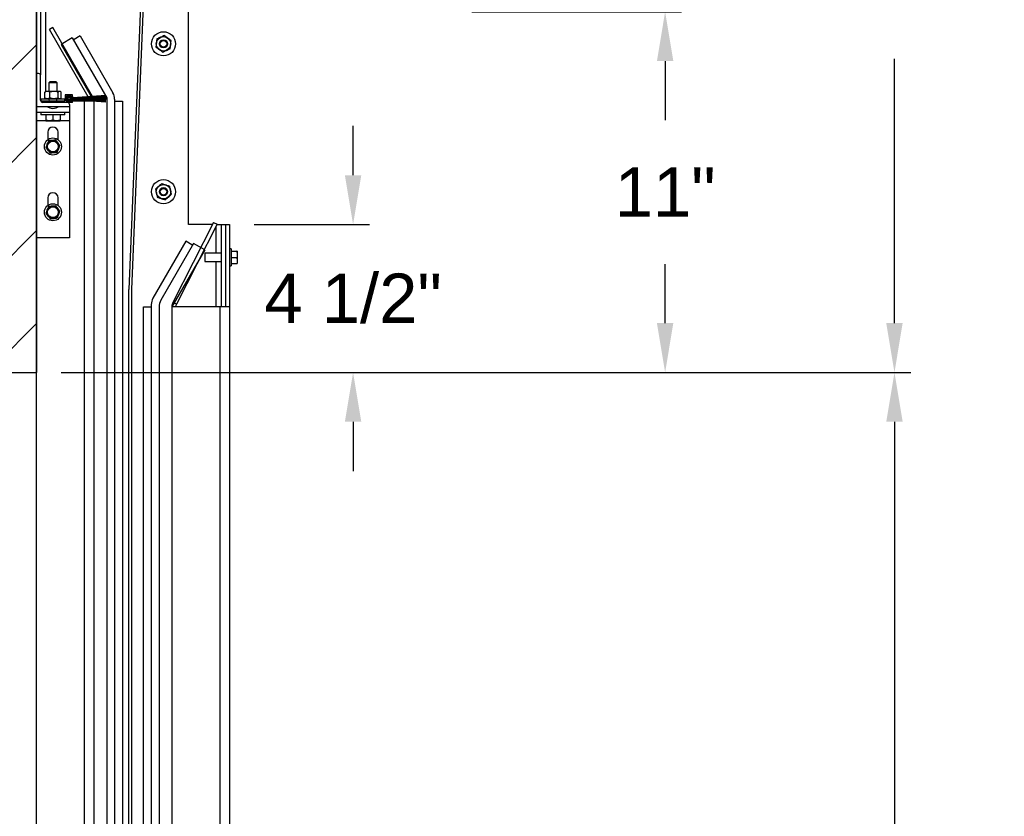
# Model space of a CAD drawing. Header units: inches. Extents: x 170 to 312, y 215 to 248.
# Tile 388 of 557: x 259.64 to 261.51, y 222.57 to 224.09. Entities that reach past the tile are written whole.
import ezdxf

# ---------------------------------------------------------------- set-up
doc = ezdxf.new("R2010")
doc.units = ezdxf.units.IN
doc.header["$LTSCALE"] = 0.25
doc.header["$MEASUREMENT"] = 0
doc.layers.add('ANNOTATIONS', color=1, linetype='Continuous')
doc.layers.add('STANDARD MOTOR RH', color=7, linetype='Continuous')
doc.styles.add('ARIAL', font='arial.ttf', dxfattribs={"height": 0.09375})
doc.dimstyles.new('STANDARD$0', dxfattribs={"dimtxt": 0.09375, "dimasz": 0.09375, "dimexe": 0.03125, "dimexo": 0.046875, "dimgap": 0.09, "dimtad": 0, "dimtih": 1, "dimtoh": 1, "dimdec": 4, "dimzin": 0, "dimdsep": 46, "dimtxsty": 'ARIAL', "dimcen": 0.09, "dimadec": 0, "dimazin": 0, "dimtfac": 1, "dimtdec": 4, "dimtofl": 0, "dimtmove": 0, "dimatfit": 1, "dimfxl": 1, "dimtolj": 1, "dimtzin": 0, "dimarcsym": 0})

# ---------------------------------------------------------------- blocks, each defined once
blk = doc.blocks.new('*D179')
at = {"layer": 'ANNOTATIONS', "color": 0, "lineweight": -2, "transparency": 16777216}
for p, q in [((260.4988, 224.1011), (260.8973, 224.1011)), ((260.8661, 224.0074), (260.8661, 223.8952)), ((260.8661, 223.5089), (260.8661, 223.6211)), ((259.7176, 223.4151), (260.8973, 223.4151))]:
    blk.add_line(p, q, dxfattribs=at)
at = {"layer": 'ANNOTATIONS', "color": 0, "transparency": 16777216}
for points in [[(260.8505, 224.0074), (260.8817, 224.0074), (260.8661, 224.1011)], [(260.8505, 223.5089), (260.8817, 223.5089), (260.8661, 223.4151)]]:
    blk.add_solid(points, dxfattribs=at)
at = {"layer": 'defpoints', "color": 0, "transparency": 16777216}
for p in [(260.4519, 224.1011), (260.8661, 224.1011), (259.6707, 223.4151)]:
    blk.add_point(p, dxfattribs=at)
at = {"layer": 'ANNOTATIONS', "color": 0, "transparency": 16777216, "insert": (260.8661, 223.7581), "char_height": 0.09375, "attachment_point": 5, "style": 'ARIAL'}
blk.add_mtext('\\A1;11"', dxfattribs=at)
blk = doc.blocks.new('*D180')
at = {"layer": 'ANNOTATIONS', "color": 0, "lineweight": -2, "transparency": 16777216}
for p, q in [((260.2727, 223.7901), (260.2727, 223.8839)), ((260.0844, 223.6964), (260.304, 223.6964)), ((259.7176, 223.4151), (260.304, 223.4151)), ((260.2727, 223.3214), (260.2727, 223.2276))]:
    blk.add_line(p, q, dxfattribs=at)
at = {"layer": 'ANNOTATIONS', "color": 0, "transparency": 16777216}
for points in [[(260.2571, 223.7901), (260.2883, 223.7901), (260.2727, 223.6964)], [(260.2571, 223.3214), (260.2883, 223.3214), (260.2727, 223.4151)]]:
    blk.add_solid(points, dxfattribs=at)
at = {"layer": 'defpoints', "color": 0, "transparency": 16777216}
for p in [(260.0375, 223.6964), (260.2727, 223.6964), (259.6707, 223.4151)]:
    blk.add_point(p, dxfattribs=at)
at = {"layer": 'ANNOTATIONS', "color": 0, "transparency": 16777216, "insert": (260.2727, 223.5557), "char_height": 0.09375, "attachment_point": 5, "style": 'ARIAL'}
blk.add_mtext('\\A1;4 1/2"', dxfattribs=at)
blk = doc.blocks.new('*D149')
at = {"layer": 'ANNOTATIONS', "color": 0, "lineweight": -2, "transparency": 16777216}
for p, q in [((260.4988, 224.1011), (260.8973, 224.1011)), ((260.8661, 224.0074), (260.8661, 223.895)), ((260.8661, 223.5089), (260.8661, 223.6213)), ((259.7176, 223.4151), (260.8973, 223.4151))]:
    blk.add_line(p, q, dxfattribs=at)
at = {"layer": 'ANNOTATIONS', "color": 0, "transparency": 16777216}
for points in [[(260.8505, 224.0074), (260.8817, 224.0074), (260.8661, 224.1011)], [(260.8505, 223.5089), (260.8817, 223.5089), (260.8661, 223.4151)]]:
    blk.add_solid(points, dxfattribs=at)
at = {"layer": 'defpoints', "color": 0, "transparency": 16777216}
for p in [(260.4519, 224.1011), (260.8661, 224.1011), (259.6707, 223.4151)]:
    blk.add_point(p, dxfattribs=at)
at = {"layer": 'ANNOTATIONS', "color": 0, "transparency": 16777216, "insert": (260.8661, 223.7581), "char_height": 0.09375, "attachment_point": 5, "style": 'ARIAL'}
blk.add_mtext('\\A1;  ', dxfattribs=at)
blk = doc.blocks.new('*D151')
at = {"layer": 'ANNOTATIONS', "color": 0, "lineweight": -2, "transparency": 16777216}
for p, q in [((260.4988, 224.8853), (261.3334, 224.8853)), ((261.3022, 224.7916), (261.3022, 224.2887)), ((261.3022, 223.5089), (261.3022, 224.0118)), ((259.7176, 223.4151), (261.3334, 223.4151))]:
    blk.add_line(p, q, dxfattribs=at)
at = {"layer": 'ANNOTATIONS', "color": 0, "transparency": 16777216}
for points in [[(261.2866, 224.7916), (261.3178, 224.7916), (261.3022, 224.8853)], [(261.2866, 223.5089), (261.3178, 223.5089), (261.3022, 223.4151)]]:
    blk.add_solid(points, dxfattribs=at)
at = {"layer": 'defpoints', "color": 0, "transparency": 16777216}
for p in [(260.4519, 224.8853), (261.3022, 224.8853), (259.6707, 223.4151)]:
    blk.add_point(p, dxfattribs=at)
at = {"layer": 'ANNOTATIONS', "color": 0, "transparency": 16777216, "insert": (261.3022, 224.1502), "char_height": 0.09375, "attachment_point": 5, "style": 'ARIAL'}
blk.add_mtext('\\A1;27 1/2"', dxfattribs=at)
blk = doc.blocks.new('*D153')
at = {"layer": 'ANNOTATIONS', "color": 0, "lineweight": -2, "transparency": 16777216}
for p, q in [((259.7176, 223.4151), (261.3334, 223.4151)), ((261.3022, 223.3214), (261.3022, 222.1325)), ((261.3022, 220.5089), (261.3022, 221.6977)), ((260.2278, 220.4151), (261.3334, 220.4151))]:
    blk.add_line(p, q, dxfattribs=at)
at = {"layer": 'ANNOTATIONS', "color": 0, "transparency": 16777216}
for points in [[(261.2866, 223.3214), (261.3178, 223.3214), (261.3022, 223.4151)], [(261.2866, 220.5089), (261.3178, 220.5089), (261.3022, 220.4151)]]:
    blk.add_solid(points, dxfattribs=at)
at = {"layer": 'defpoints', "color": 0, "transparency": 16777216}
for p in [(259.6707, 223.4151), (261.3022, 223.4151), (260.181, 220.4151)]:
    blk.add_point(p, dxfattribs=at)
at = {"layer": 'ANNOTATIONS', "color": 0, "transparency": 16777216, "insert": (261.3022, 221.9151), "char_height": 0.09375, "attachment_point": 5, "style": 'ARIAL'}
blk.add_mtext('\\A1;OPENING\\P HEIGHT', dxfattribs=at)

msp = doc.modelspace()

# ---------------------------------------------------------------- hatches: boundary and pattern name
at = {"layer": 'STANDARD MOTOR RH'}
h = msp.add_hatch(dxfattribs=at)
h.set_pattern_fill('ANSI31', color=256, style=0)
h.set_pattern_definition([(45, (74.36727, -31.62213), (-0.08838835, 0.08838835), [])])
edge = h.paths.add_edge_path()
edge.add_line((259.15507, 226.02602), (259.15507, 223.41511))
edge.add_line((259.15507, 223.41511), (259.6707, 223.41511))
edge.add_line((259.6707, 226.02602), (259.6707, 223.41511))
edge = h.paths.add_edge_path()
edge.add_line((259.10868, 226.02602), (259.39579, 226.02602))
edge.add_line((259.39579, 226.02602), (259.39579, 225.95732))
edge.add_line((259.39579, 225.95732), (259.4342, 226.09068))
edge.add_line((259.4342, 226.09068), (259.4342, 226.02602))
edge.add_line((259.4342, 226.02602), (259.72939, 226.02602))
h = msp.add_hatch(dxfattribs=at)
h.set_pattern_fill('ANSI38', color=256, style=0)
h.set_pattern_definition([(45, (257.82062, 206.48444), (-0.08838835, 0.08838835), []), (135, (257.82062, 206.48444), (-0.265165, 0.08838835), [0.3125, -0.1875])])
edge = h.paths.add_edge_path(flags=0)
edge.add_arc((259.7282, 223.94003), 0.000313, 90, 180, ccw=False)
edge.add_line((259.7282, 223.94035), (259.73632, 223.94035))
edge.add_arc((259.73632, 223.94003), 0.000313, 0, 90, ccw=False)
edge.add_line((259.73663, 223.94003), (259.73663, 223.93878))
edge.add_arc((259.73695, 223.93878), 0.000313, 180, 270)
edge.add_line((259.73695, 223.93847), (259.73913, 223.93847))
edge.add_arc((259.73913, 223.93878), 0.000313, 270, 360)
edge.add_line((259.73945, 223.93878), (259.73945, 223.94285))
edge.add_arc((259.73913, 223.94285), 0.000313, 0, 90)
edge.add_line((259.73913, 223.94316), (259.72538, 223.94316))
edge.add_arc((259.72538, 223.94285), 0.000313, 90, 180)
edge.add_line((259.72507, 223.94285), (259.72507, 223.93191))
edge.add_arc((259.72476, 223.93191), 0.000313, 270, 360, ccw=False)
edge.add_line((259.72476, 223.9316), (259.68663, 223.9316))
edge.add_arc((259.68663, 223.93128), 0.000313, 90, 180)
edge.add_line((259.68632, 223.93128), (259.68632, 223.9291))
edge.add_arc((259.68663, 223.9291), 0.000313, 180, 270)
edge.add_line((259.68663, 223.92878), (259.73913, 223.92878))
edge.add_arc((259.73913, 223.9291), 0.000313, 270, 360)
edge.add_line((259.73945, 223.9291), (259.73945, 223.93316))
edge.add_arc((259.73913, 223.93316), 0.000313, 0, 90)
edge.add_line((259.73913, 223.93347), (259.73695, 223.93347))
edge.add_arc((259.73695, 223.93316), 0.000313, 90, 180)
edge.add_line((259.73663, 223.93316), (259.73663, 223.93191))
edge.add_arc((259.73632, 223.93191), 0.000313, 270, 360, ccw=False)
edge.add_line((259.73632, 223.9316), (259.7282, 223.9316))
edge.add_arc((259.7282, 223.93191), 0.000313, 180, 270, ccw=False)
edge.add_line((259.72788, 223.93191), (259.72788, 223.94003))

# ---------------------------------------------------------------- linework, layer by layer
at = {"layer": 'ANNOTATIONS', "transparency": 16777216}
msp.add_line((259.71757, 223.41511), (261.33343, 223.41511), dxfattribs=at)
at = {"layer": 'STANDARD MOTOR RH'}
for p, q in [((259.6707, 220.41511), (259.6707, 226.02602)), ((259.6707, 226.02602), (259.6707, 223.41511)), ((259.67813, 224.85261), (259.67813, 223.98124)), ((259.88374, 224.49333), (259.84654, 223.57286)), ((259.88866, 224.49314), (259.85146, 223.57286)), ((259.9597, 223.69636), (259.9597, 224.33611)), ((259.68857, 223.94966), (259.68857, 224.10261)), ((259.70195, 224.07084), (259.6955, 224.06712)), ((259.76922, 223.93945), (259.6955, 224.06712)), ((259.77745, 223.94007), (259.70195, 224.07084)), ((259.73868, 224.05118), (259.71757, 224.03899)), ((259.73868, 224.05118), (259.80445, 223.93727)), ((259.74219, 224.0486), (259.74067, 224.04773)), ((259.75355, 224.05516), (259.74219, 224.0486)), ((259.75355, 224.05516), (259.81605, 223.94691)), ((259.71757, 224.03899), (259.7748, 223.93987)), ((259.6746, 223.98347), (259.6707, 223.98347)), ((259.67851, 223.93269), (259.67851, 223.97957)), ((259.69599, 223.96782), (259.69413, 223.96596)), ((259.69413, 223.96596), (259.69413, 223.94966)), ((259.70976, 223.96596), (259.69413, 223.96596)), ((259.7079, 223.96782), (259.69599, 223.96782)), ((259.70976, 223.96596), (259.7079, 223.96782)), ((259.70976, 223.94966), (259.70976, 223.96596)), ((259.67901, 223.93553), (259.67901, 223.9316)), ((259.67901, 223.93553), (259.72488, 223.93553)), ((259.68632, 223.9481), (259.68722, 223.94861)), ((259.68632, 223.9371), (259.68632, 223.9481)), ((259.68632, 223.9371), (259.68722, 223.93659)), ((259.68827, 223.94966), (259.68709, 223.94878)), ((259.68709, 223.93641), (259.68827, 223.93553)), ((259.71562, 223.94966), (259.68827, 223.94966)), ((259.70804, 223.93472), (259.69585, 223.93472)), ((259.69609, 223.9371), (259.69609, 223.9481)), ((259.71171, 223.9371), (259.71171, 223.9481)), ((259.7168, 223.94878), (259.71562, 223.94966)), ((259.71562, 223.93553), (259.7168, 223.93641)), ((259.71757, 223.9371), (259.71757, 223.9481)), ((259.72488, 223.93162), (259.72488, 223.93553)), ((259.72507, 223.94285), (259.72507, 223.93191)), ((259.73913, 223.94316), (259.72538, 223.94316)), ((259.72788, 223.94003), (259.72788, 223.93188)), ((259.73632, 223.94035), (259.7282, 223.94035)), ((259.72882, 223.93966), (259.72882, 223.93188)), ((259.73962, 223.93922), (259.73001, 223.94068)), ((259.73976, 223.94014), (259.73015, 223.94161)), ((259.73807, 223.93625), (259.73388, 223.9376)), ((259.73388, 223.93397), (259.73807, 223.93532)), ((259.73417, 223.93816), (259.73826, 223.93684)), ((259.73826, 223.93473), (259.73417, 223.93341)), ((259.7342, 223.93822), (259.73828, 223.9369)), ((259.73828, 223.93467), (259.7342, 223.93335)), ((259.7383, 223.93696), (259.73422, 223.93827)), ((259.73422, 223.93329), (259.7383, 223.93461)), ((259.73425, 223.93833), (259.73832, 223.93702)), ((259.73832, 223.93455), (259.73425, 223.93324)), ((259.73834, 223.93708), (259.73428, 223.93839)), ((259.73428, 223.93318), (259.73834, 223.93449)), ((259.73431, 223.93844), (259.73836, 223.93714)), ((259.73838, 223.9372), (259.73434, 223.9385)), ((259.73436, 223.93856), (259.73839, 223.93726)), ((259.73841, 223.93732), (259.73439, 223.93861)), ((259.73442, 223.93867), (259.73843, 223.93738)), ((259.73845, 223.93743), (259.73445, 223.93873)), ((259.73663, 223.93878), (259.73663, 223.94003)), ((259.73913, 223.93847), (259.73695, 223.93847)), ((259.73945, 223.93878), (259.73945, 223.94285)), ((259.80226, 223.94191), (259.7396, 223.93725)), ((259.7396, 223.93719), (259.80226, 223.94182)), ((259.80226, 223.94069), (259.7396, 223.93713)), ((259.7396, 223.93707), (259.80226, 223.9406)), ((259.80226, 223.93949), (259.7396, 223.937)), ((259.7396, 223.93694), (259.80226, 223.9394)), ((259.80226, 223.93829), (259.7396, 223.93688)), ((259.7396, 223.93682), (259.80226, 223.9382)), ((259.80226, 223.9371), (259.7396, 223.93675)), ((259.7396, 223.93669), (259.80226, 223.93701)), ((259.7396, 223.93663), (259.80226, 223.93663)), ((259.80226, 223.936), (259.7396, 223.936)), ((259.7396, 223.93557), (259.80226, 223.93557)), ((259.80226, 223.93494), (259.7396, 223.93494)), ((259.80226, 223.93456), (259.7396, 223.93488)), ((259.7396, 223.93482), (259.80226, 223.93447)), ((259.80226, 223.93337), (259.7396, 223.93475)), ((259.7396, 223.93469), (259.80226, 223.93328)), ((259.80226, 223.93217), (259.7396, 223.93463)), ((259.7396, 223.93457), (259.80226, 223.93208)), ((259.80226, 223.93097), (259.7396, 223.9345)), ((259.73962, 223.93922), (259.73976, 223.94014)), ((259.76957, 223.93883), (259.76926, 223.93938)), ((259.76994, 223.93821), (259.76962, 223.93876)), ((259.7703, 223.93757), (259.76998, 223.93813)), ((259.77068, 223.93693), (259.77035, 223.9375)), ((259.77085, 223.93663), (259.77072, 223.93685)), ((259.77124, 223.93596), (259.77121, 223.936)), ((259.77124, 223.93596), (259.77132, 223.936)), ((259.77124, 223.93596), (259.77145, 223.93557)), ((259.7724, 223.93663), (259.7728, 223.93686)), ((259.77293, 223.93694), (259.77404, 223.93758)), ((259.77418, 223.93766), (259.77537, 223.93834)), ((259.77484, 223.93979), (259.77521, 223.93915)), ((259.77525, 223.93908), (259.77563, 223.93843)), ((259.77552, 223.93843), (259.77679, 223.93916)), ((259.77567, 223.93836), (259.77605, 223.9377)), ((259.7761, 223.93762), (259.77648, 223.93696)), ((259.77653, 223.93688), (259.77667, 223.93663)), ((259.77695, 223.93925), (259.77768, 223.93968)), ((259.77703, 223.936), (259.77728, 223.93557)), ((259.77768, 223.93968), (259.77749, 223.93999)), ((259.77764, 223.93494), (259.77779, 223.93468)), ((259.77768, 223.93968), (259.77788, 223.93931)), ((259.77784, 223.9346), (259.77825, 223.9339)), ((259.77928, 223.936), (259.77941, 223.93557)), ((259.80118, 223.94292), (259.80175, 223.94187)), ((259.80226, 223.94191), (259.80226, 223.94182)), ((259.80226, 223.94069), (259.80226, 223.9406)), ((259.80226, 223.93949), (259.80226, 223.9394)), ((259.80226, 223.93829), (259.80226, 223.9382)), ((259.80226, 223.9371), (259.80226, 223.93701)), ((259.80226, 223.93663), (259.80226, 223.936)), ((259.80226, 223.93557), (259.80226, 223.93494)), ((259.80226, 223.93456), (259.80226, 223.93447)), ((259.80445, 223.93727), (259.80445, 220.69645)), ((259.81932, 223.93472), (259.81932, 220.71146)), ((259.6707, 223.92097), (259.7332, 223.92097)), ((259.67901, 223.9316), (259.72476, 223.9316)), ((259.67903, 223.93074), (259.68632, 223.93074)), ((259.73913, 223.92878), (259.68241, 223.92878)), ((259.68632, 223.93128), (259.68632, 223.9291)), ((259.7282, 223.9316), (259.73632, 223.9316)), ((259.73001, 223.93086), (259.73962, 223.93232)), ((259.73015, 223.92993), (259.73976, 223.93139)), ((259.7332, 223.92488), (259.7332, 223.67097)), ((259.73836, 223.93443), (259.73431, 223.93313)), ((259.73434, 223.93307), (259.73838, 223.93437)), ((259.73839, 223.93431), (259.73436, 223.93301)), ((259.73439, 223.93296), (259.73841, 223.93425)), ((259.73843, 223.93419), (259.73442, 223.9329)), ((259.73445, 223.93284), (259.73845, 223.93413)), ((259.73663, 223.93191), (259.73663, 223.93316)), ((259.73695, 223.93347), (259.73913, 223.93347)), ((259.73945, 223.9291), (259.73945, 223.93316)), ((259.78007, 223.93074), (259.73945, 223.93074)), ((259.7396, 223.93444), (259.80226, 223.93087)), ((259.80226, 223.92975), (259.7396, 223.93438)), ((259.7396, 223.93432), (259.80226, 223.92966)), ((259.73976, 223.93139), (259.73962, 223.93232)), ((259.7622, 220.41511), (259.7622, 223.93074)), ((259.77829, 223.93382), (259.77871, 223.93309)), ((259.77876, 223.93301), (259.77919, 223.93227)), ((259.77923, 223.93219), (259.77968, 223.93142)), ((259.77973, 223.93133), (259.78007, 223.93074)), ((259.78007, 220.41511), (259.78007, 223.93074)), ((259.80226, 223.93337), (259.80226, 223.93328)), ((259.80226, 223.93217), (259.80226, 223.93208)), ((259.80226, 223.93097), (259.80226, 223.93087)), ((259.80226, 223.92975), (259.80226, 223.92966)), ((259.81932, 223.93074), (259.8343, 223.93074)), ((259.8343, 223.93074), (259.8343, 220.77449)), ((259.7332, 223.90925), (259.6707, 223.90925)), ((259.67901, 223.90925), (259.67901, 223.90532)), ((259.72488, 223.90532), (259.67901, 223.90532)), ((259.68826, 223.90532), (259.68826, 223.89479)), ((259.70195, 223.90532), (259.70195, 223.89479)), ((259.71563, 223.90532), (259.71563, 223.89479)), ((259.72488, 223.90532), (259.72488, 223.90925)), ((259.68826, 223.89363), (259.6707, 223.89363)), ((259.68826, 223.89357), (259.71563, 223.89357)), ((259.70195, 223.89479), (259.6951, 223.89357)), ((259.71563, 223.89479), (259.70879, 223.89357)), ((259.7332, 223.89363), (259.71563, 223.89363)), ((259.69218, 223.87214), (259.69218, 223.85779)), ((259.71171, 223.85779), (259.71171, 223.87214)), ((259.68853, 223.84302), (259.69265, 223.83766)), ((259.70711, 223.85731), (259.70041, 223.85642)), ((259.71536, 223.84658), (259.71124, 223.85194)), ((259.69678, 223.83229), (259.70349, 223.83318)), ((259.69218, 223.74714), (259.69218, 223.73279)), ((259.70711, 223.73231), (259.70041, 223.73142)), ((259.71171, 223.73279), (259.71171, 223.74714)), ((259.68853, 223.71802), (259.69265, 223.71266)), ((259.71536, 223.72158), (259.71124, 223.72694)), ((259.69678, 223.70729), (259.70349, 223.70818)), ((260.00758, 223.70033), (259.93008, 223.54823)), ((260.01421, 223.69695), (259.93671, 223.54485)), ((260.00556, 223.69636), (259.9597, 223.69636)), ((260.00758, 223.70033), (260.01421, 223.69695)), ((260.0122, 223.64168), (260.0122, 223.693)), ((260.01391, 223.69636), (260.03751, 223.69636)), ((260.02263, 223.54011), (260.02263, 223.69636)), ((260.03007, 223.69636), (260.03007, 223.54011)), ((260.03751, 223.69636), (260.03751, 220.41511)), ((259.7332, 223.67097), (259.6707, 223.67097)), ((259.95465, 223.66454), (259.89215, 223.55629)), ((259.96952, 223.66055), (259.90702, 223.5523)), ((259.96602, 223.65798), (259.95465, 223.66454)), ((259.96753, 223.6571), (259.96602, 223.65798)), ((259.99063, 223.64837), (259.96952, 223.66055)), ((259.99063, 223.64837), (259.92813, 223.54011)), ((260.02263, 223.64168), (259.99063, 223.64168)), ((259.99063, 223.64168), (259.99063, 223.62605)), ((260.04063, 223.65011), (260.03751, 223.65011)), ((260.04063, 223.65011), (260.04063, 223.61761)), ((260.04063, 223.64558), (260.05146, 223.64558)), ((260.05146, 223.64558), (260.05251, 223.63972)), ((260.05251, 223.64558), (260.05251, 223.62214)), ((259.99063, 223.62605), (260.02263, 223.62605)), ((260.0122, 223.54011), (260.0122, 223.62605)), ((260.03751, 223.61761), (260.04063, 223.61761)), ((260.04063, 223.63386), (260.05146, 223.63386)), ((260.04063, 223.62214), (260.05146, 223.62214)), ((260.05146, 223.63386), (260.05251, 223.628)), ((259.84654, 220.74315), (259.84654, 223.57286)), ((259.85146, 223.57286), (259.85146, 220.74315)), ((259.88888, 223.5441), (259.88888, 220.70222)), ((259.93671, 223.54485), (259.93008, 223.54823)), ((259.87388, 220.7147), (259.87388, 223.54011)), ((259.87388, 223.54011), (259.88888, 223.54011)), ((259.90376, 223.54011), (259.90376, 220.41511)), ((259.92813, 223.54011), (259.92813, 220.41511)), ((260.03751, 223.54011), (259.92813, 223.54011)), ((260.01963, 223.54011), (260.01963, 220.41511)), ((259.15507, 223.41511), (259.6707, 223.41511))]:
    msp.add_line(p, q, dxfattribs=at)
at = {"layer": 'STANDARD MOTOR RH', "flags": 128}
msp.add_lwpolyline([(259.77175, 223.93494), (259.77184, 223.93473), (259.77185, 223.93472)], dxfattribs=at)
at = {"layer": 'STANDARD MOTOR RH'}
for centre, radius in [((259.9122, 224.04011), 0.02294), ((259.9122, 224.04011), 0.01367), ((259.9122, 224.04011), 0.00781), ((259.9122, 224.04011), 0.00628), ((259.73245, 223.93578), 0.00228), ((259.70195, 223.8448), 0.01625), ((259.70195, 223.8448), 0.01172), ((259.70195, 223.8448), 0.01025), ((259.9122, 223.75886), 0.02294), ((259.9122, 223.75886), 0.01367), ((259.9122, 223.75886), 0.00781), ((259.9122, 223.75886), 0.00628), ((259.70195, 223.7198), 0.01625), ((259.70195, 223.7198), 0.01172), ((259.70195, 223.7198), 0.01025)]:
    msp.add_circle(centre, radius, dxfattribs=at)
for centre, radius, start, end in [((259.6746, 223.97957), 0.00391, 0, 90), ((259.69585, 223.93316), 0.00156, 90, 270), ((259.70804, 223.93316), 0.00156, 270, 90), ((259.72538, 223.94285), 0.000312, 90, 180), ((259.72985, 223.93966), 0.00197, 81.34879, 180), ((259.7282, 223.94003), 0.000313, 90, 180), ((259.72985, 223.93966), 0.00103, 81.34879, 180), ((259.73245, 223.93578), 0.00356, 55.87014, 304.12986), ((259.73245, 223.93578), 0.00349, 55.72454, 304.27546), ((259.73245, 223.93578), 0.00343, 55.57496, 304.42504), ((259.73245, 223.93578), 0.00337, 55.4212, 304.5788), ((259.73245, 223.93578), 0.00331, 55.26307, 304.73693), ((259.73245, 223.93578), 0.00324, 55.10036, 304.89964), ((259.73245, 223.93578), 0.00318, 54.93284, 305.06716), ((259.73245, 223.93578), 0.00312, 54.76027, 305.23973), ((259.73245, 223.93578), 0.00306, 54.58238, 305.41762), ((259.73245, 223.93578), 0.00299, 54.39891, 305.60109), ((259.73245, 223.93578), 0.00293, 54.20956, 305.79044), ((259.73245, 223.93578), 0.00231, 51.90656, 308.09344), ((259.73632, 223.94003), 0.000313, 0, 90), ((259.73695, 223.93878), 0.000312, 180, 270), ((259.7396, 223.941), 0.005, 252.10478, 270), ((259.7396, 223.93057), 0.005, 90, 107.89522), ((259.7396, 223.941), 0.00437, 252.10478, 270), ((259.7396, 223.93057), 0.00437, 90, 107.89522), ((259.7396, 223.941), 0.00431, 252.10478, 270), ((259.7396, 223.93057), 0.00431, 90, 107.89522), ((259.7396, 223.941), 0.00425, 252.10478, 270), ((259.7396, 223.93057), 0.00425, 90, 107.89522), ((259.7396, 223.941), 0.00419, 252.10478, 270), ((259.7396, 223.93057), 0.00419, 90, 107.89522), ((259.7396, 223.941), 0.00413, 252.10478, 270), ((259.7396, 223.93057), 0.00413, 90, 107.89522), ((259.7396, 223.941), 0.00406, 252.10478, 270), ((259.7396, 223.93057), 0.00406, 90, 107.89522), ((259.7396, 223.941), 0.004, 252.10478, 270), ((259.7396, 223.93057), 0.004, 90, 107.89522), ((259.7396, 223.941), 0.00394, 252.10478, 270), ((259.7396, 223.93057), 0.00394, 90, 107.89522), ((259.7396, 223.941), 0.00388, 252.10478, 270), ((259.7396, 223.941), 0.00381, 252.10478, 270), ((259.7396, 223.941), 0.00375, 252.10478, 270), ((259.73913, 223.94285), 0.000312, 0, 90), ((259.73913, 223.93878), 0.000312, 270, 0), ((259.79495, 223.93472), 0.02438, 0, 30), ((259.68241, 223.93269), 0.00391, 180, 270), ((259.68663, 223.93128), 0.000312, 90, 180), ((259.68663, 223.9291), 0.000312, 180, 270), ((259.70195, 223.93741), 0.02019, 234.51066, 305.48934), ((259.72476, 223.93191), 0.000312, 270, 0), ((259.7282, 223.93191), 0.000313, 180, 270), ((259.72985, 223.93188), 0.00197, 180, 278.65121), ((259.72985, 223.93188), 0.00103, 180, 278.65121), ((259.72929, 223.92488), 0.00391, 0, 90), ((259.73632, 223.93191), 0.000313, 270, 0), ((259.73695, 223.93316), 0.000312, 90, 180), ((259.7396, 223.93057), 0.00388, 90, 107.89522), ((259.7396, 223.93057), 0.00381, 90, 107.89522), ((259.7396, 223.93057), 0.00375, 90, 107.89522), ((259.73913, 223.93316), 0.000312, 0, 90), ((259.73913, 223.9291), 0.000312, 270, 0), ((259.70195, 223.87214), 0.00977, 0, 180), ((259.70195, 223.74714), 0.00977, 0, 180), ((259.91326, 223.5441), 0.02438, 150, 180), ((259.92813, 223.54011), 0.02438, 150, 180), ((259.94601, 223.54011), 0.01788, 153, 180), ((259.94601, 223.54011), 0.01044, 153, 180)]:
    msp.add_arc(centre, radius, start, end, dxfattribs=at)
for points, knots in [([(259.89946, 224.04944), (259.8992, 224.04703), (259.89892, 224.04444), (259.89862, 224.04177), (259.8986, 224.04159)], [0, 0, 0, 0, 0.9320806, 1, 1, 1, 1]), ([(259.90668, 224.05262), (259.90453, 224.05168), (259.90207, 224.05059), (259.89975, 224.04957), (259.89946, 224.04944)], [0, 0, 0, 0, 0.87217297, 1, 1, 1, 1]), ([(259.9139, 224.05581), (259.91169, 224.05483), (259.90931, 224.05378), (259.90685, 224.0527), (259.90668, 224.05262)], [0, 0, 0, 0, 0.9320432, 1, 1, 1, 1]), ([(259.92027, 224.05114), (259.91986, 224.05145), (259.91769, 224.05304), (259.9156, 224.05457), (259.9139, 224.05581)], [0, 0, 0, 0, 0.1896129, 1, 1, 1, 1]), ([(259.92664, 224.04648), (259.9261, 224.04687), (259.92406, 224.04837), (259.92188, 224.04997), (259.92027, 224.05114)], [0, 0, 0, 0, 0.2620618, 1, 1, 1, 1]), ([(259.8986, 224.04159), (259.89835, 224.03926), (259.89806, 224.03658), (259.89778, 224.03407), (259.89775, 224.03375)], [0, 0, 0, 0, 0.87223048, 1, 1, 1, 1]), ([(259.90412, 224.02908), (259.90371, 224.02938), (259.90153, 224.03098), (259.89944, 224.03251), (259.89775, 224.03375)], [0, 0, 0, 0, 0.1896129, 1, 1, 1, 1]), ([(259.91049, 224.02442), (259.90995, 224.02481), (259.9079, 224.02631), (259.90572, 224.02791), (259.90412, 224.02908)], [0, 0, 0, 0, 0.2620618, 1, 1, 1, 1]), ([(259.91771, 224.0276), (259.91986, 224.02855), (259.92232, 224.02964), (259.92464, 224.03066), (259.92493, 224.03079)], [0, 0, 0, 0, 0.87217297, 1, 1, 1, 1]), ([(259.92493, 224.03079), (259.9252, 224.0332), (259.92548, 224.03578), (259.92577, 224.03845), (259.92579, 224.03863)], [0, 0, 0, 0, 0.93209631, 1, 1, 1, 1]), ([(259.92579, 224.03863), (259.92604, 224.04097), (259.92633, 224.04365), (259.92661, 224.04616), (259.92664, 224.04648)], [0, 0, 0, 0, 0.87223048, 1, 1, 1, 1]), ([(259.91049, 224.02442), (259.9127, 224.0254), (259.91508, 224.02645), (259.91754, 224.02753), (259.91771, 224.0276)], [0, 0, 0, 0, 0.9320432, 1, 1, 1, 1]), ([(259.6912, 223.94966), (259.68975, 223.94941), (259.68808, 223.94913), (259.68652, 223.94821), (259.68632, 223.9481)], [0, 0, 0, 0, 0.8722653, 1, 1, 1, 1]), ([(259.6912, 223.93553), (259.68975, 223.93578), (259.68808, 223.93606), (259.68652, 223.93698), (259.68632, 223.9371)], [0, 0, 0, 0, 0.8722864, 1, 1, 1, 1]), ([(259.69609, 223.9481), (259.69459, 223.94884), (259.69298, 223.94964), (259.69132, 223.94966), (259.6912, 223.94966)], [0, 0, 0, 0, 0.9319629, 1, 1, 1, 1]), ([(259.69609, 223.9371), (259.69459, 223.93635), (259.69298, 223.93556), (259.69132, 223.93554), (259.6912, 223.93553)], [0, 0, 0, 0, 0.9319639, 1, 1, 1, 1]), ([(259.7039, 223.94966), (259.70339, 223.94965), (259.70073, 223.94958), (259.69816, 223.94876), (259.69609, 223.9481)], [0, 0, 0, 0, 0.1896634, 1, 1, 1, 1]), ([(259.7039, 223.93553), (259.70339, 223.93555), (259.70073, 223.93561), (259.69816, 223.93643), (259.69609, 223.9371)], [0, 0, 0, 0, 0.189661, 1, 1, 1, 1]), ([(259.71171, 223.9481), (259.71105, 223.94833), (259.70854, 223.94924), (259.70587, 223.94948), (259.7039, 223.94966)], [0, 0, 0, 0, 0.2620882, 1, 1, 1, 1]), ([(259.71171, 223.9371), (259.71105, 223.93686), (259.70854, 223.93596), (259.70587, 223.93571), (259.7039, 223.93553)], [0, 0, 0, 0, 0.2620713, 1, 1, 1, 1]), ([(259.71464, 223.94966), (259.71377, 223.94941), (259.71277, 223.94913), (259.71183, 223.94821), (259.71171, 223.9481)], [0, 0, 0, 0, 0.8721868, 1, 1, 1, 1]), ([(259.71464, 223.93553), (259.71377, 223.93578), (259.71277, 223.93606), (259.71183, 223.93698), (259.71171, 223.9371)], [0, 0, 0, 0, 0.8722079, 1, 1, 1, 1]), ([(259.71757, 223.9481), (259.71667, 223.94884), (259.7157, 223.94964), (259.71471, 223.94966), (259.71464, 223.94966)], [0, 0, 0, 0, 0.9319538, 1, 1, 1, 1]), ([(259.71757, 223.9371), (259.71667, 223.93635), (259.7157, 223.93556), (259.71471, 223.93554), (259.71464, 223.93553)], [0, 0, 0, 0, 0.9319548, 1, 1, 1, 1]), ([(259.6951, 223.89357), (259.69494, 223.89357), (259.69263, 223.89359), (259.69036, 223.89421), (259.68826, 223.89479)], [0, 0, 0, 0, 0.070291, 1, 1, 1, 1]), ([(259.68826, 223.89479), (259.68826, 223.89429), (259.68826, 223.89364), (259.68826, 223.89358), (259.68826, 223.89357)], [0, 0, 0, 0, 0.7743083, 1, 1, 1, 1]), ([(259.70879, 223.89357), (259.70863, 223.89357), (259.70632, 223.89359), (259.70405, 223.89421), (259.70195, 223.89479)], [0, 0, 0, 0, 0.0702229, 1, 1, 1, 1]), ([(259.71563, 223.89357), (259.71563, 223.89358), (259.71563, 223.89364), (259.71563, 223.89429), (259.71563, 223.89479)], [0, 0, 0, 0, 0.2256917, 1, 1, 1, 1]), ([(259.69111, 223.84928), (259.69046, 223.8477), (259.68959, 223.84559), (259.68875, 223.84355), (259.68853, 223.84302)], [0, 0, 0, 0, 0.7425237, 1, 1, 1, 1]), ([(259.6937, 223.85553), (259.69308, 223.85402), (259.69222, 223.85196), (259.69135, 223.84984), (259.69111, 223.84928)], [0, 0, 0, 0, 0.7314157, 1, 1, 1, 1]), ([(259.70041, 223.85642), (259.70025, 223.8564), (259.69798, 223.85609), (259.69576, 223.8558), (259.6937, 223.85553)], [0, 0, 0, 0, 0.0701498, 1, 1, 1, 1]), ([(259.71124, 223.85194), (259.71114, 223.85207), (259.70974, 223.85388), (259.70838, 223.85566), (259.70711, 223.85731)], [0, 0, 0, 0, 0.0701531, 1, 1, 1, 1]), ([(259.71278, 223.84033), (259.71301, 223.84089), (259.71389, 223.84301), (259.71474, 223.84507), (259.71536, 223.84658)], [0, 0, 0, 0, 0.2686593, 1, 1, 1, 1]), ([(259.69265, 223.83766), (259.69275, 223.83753), (259.69415, 223.83572), (259.69551, 223.83394), (259.69678, 223.83229)], [0, 0, 0, 0, 0.0701531, 1, 1, 1, 1]), ([(259.70349, 223.83318), (259.70364, 223.8332), (259.70591, 223.8335), (259.70813, 223.8338), (259.71019, 223.83407)], [0, 0, 0, 0, 0.07030765, 1, 1, 1, 1]), ([(259.71019, 223.83407), (259.71041, 223.8346), (259.71125, 223.83664), (259.71213, 223.83875), (259.71278, 223.84033)], [0, 0, 0, 0, 0.25749649, 1, 1, 1, 1]), ([(259.90303, 223.76901), (259.90129, 223.76744), (259.89929, 223.76563), (259.89741, 223.76394), (259.89717, 223.76372)], [0, 0, 0, 0, 0.872301, 1, 1, 1, 1]), ([(259.90889, 223.7743), (259.90709, 223.77267), (259.90517, 223.77093), (259.90317, 223.76913), (259.90303, 223.76901)], [0, 0, 0, 0, 0.9319873, 1, 1, 1, 1]), ([(259.90889, 223.7743), (259.90953, 223.7741), (259.91194, 223.77331), (259.91451, 223.77248), (259.9164, 223.77187)], [0, 0, 0, 0, 0.2620197, 1, 1, 1, 1]), ([(259.9164, 223.77187), (259.91689, 223.77171), (259.91945, 223.77089), (259.92192, 223.77009), (259.92391, 223.76944)], [0, 0, 0, 0, 0.1896671, 1, 1, 1, 1]), ([(259.92556, 223.76172), (259.92507, 223.76402), (259.92451, 223.76666), (259.92398, 223.76913), (259.92391, 223.76944)], [0, 0, 0, 0, 0.87225283, 1, 1, 1, 1]), ([(259.89717, 223.76372), (259.89768, 223.76135), (259.89822, 223.75881), (259.89879, 223.75618), (259.89883, 223.756)], [0, 0, 0, 0, 0.9319974, 1, 1, 1, 1]), ([(259.89883, 223.756), (259.89932, 223.7537), (259.89988, 223.75107), (259.90041, 223.7486), (259.90048, 223.74828)], [0, 0, 0, 0, 0.8722188, 1, 1, 1, 1]), ([(259.90048, 223.74828), (259.90111, 223.74808), (259.90353, 223.7473), (259.90609, 223.74647), (259.90799, 223.74585)], [0, 0, 0, 0, 0.2619982, 1, 1, 1, 1]), ([(259.9155, 223.74343), (259.9173, 223.74505), (259.91923, 223.74679), (259.92122, 223.74859), (259.92136, 223.74872)], [0, 0, 0, 0, 0.9320881, 1, 1, 1, 1]), ([(259.92136, 223.74872), (259.9231, 223.75029), (259.9251, 223.75209), (259.92698, 223.75379), (259.92722, 223.754)], [0, 0, 0, 0, 0.872301, 1, 1, 1, 1]), ([(259.92722, 223.754), (259.92671, 223.75637), (259.92617, 223.75892), (259.9256, 223.76154), (259.92556, 223.76172)], [0, 0, 0, 0, 0.9320638, 1, 1, 1, 1]), ([(259.6937, 223.73053), (259.69308, 223.72902), (259.69222, 223.72696), (259.69135, 223.72484), (259.69111, 223.72427)], [0, 0, 0, 0, 0.73135796, 1, 1, 1, 1]), ([(259.70041, 223.73142), (259.70025, 223.7314), (259.69798, 223.7311), (259.69576, 223.7308), (259.6937, 223.73053)], [0, 0, 0, 0, 0.0701498, 1, 1, 1, 1]), ([(259.71124, 223.72694), (259.71114, 223.72707), (259.70975, 223.72888), (259.70838, 223.73066), (259.70711, 223.73231)], [0, 0, 0, 0, 0.0702209, 1, 1, 1, 1]), ([(259.90799, 223.74585), (259.90848, 223.7457), (259.91104, 223.74487), (259.9135, 223.74407), (259.9155, 223.74343)], [0, 0, 0, 0, 0.1896671, 1, 1, 1, 1]), ([(259.69111, 223.72427), (259.69046, 223.7227), (259.68959, 223.72059), (259.68875, 223.71855), (259.68853, 223.71802)], [0, 0, 0, 0, 0.7424467, 1, 1, 1, 1]), ([(259.69265, 223.71266), (259.69275, 223.71253), (259.69415, 223.71072), (259.69551, 223.70894), (259.69678, 223.70729)], [0, 0, 0, 0, 0.0702209, 1, 1, 1, 1]), ([(259.71019, 223.70907), (259.71041, 223.7096), (259.71125, 223.71164), (259.71213, 223.71375), (259.71278, 223.71533)], [0, 0, 0, 0, 0.2574763, 1, 1, 1, 1]), ([(259.71278, 223.71533), (259.71301, 223.71589), (259.71389, 223.71801), (259.71474, 223.72007), (259.71536, 223.72158)], [0, 0, 0, 0, 0.2685807, 1, 1, 1, 1]), ([(259.70349, 223.70818), (259.70364, 223.7082), (259.70591, 223.7085), (259.70813, 223.7088), (259.71019, 223.70907)], [0, 0, 0, 0, 0.07030765, 1, 1, 1, 1]), ([(260.05251, 223.64558), (260.05249, 223.64558), (260.05243, 223.64558), (260.05187, 223.64558), (260.05146, 223.64558)], [0, 0, 0, 0, 0.2687353, 1, 1, 1, 1]), ([(260.05251, 223.63972), (260.05251, 223.63958), (260.05249, 223.6376), (260.05196, 223.63567), (260.05146, 223.63386)], [0, 0, 0, 0, 0.0702074, 1, 1, 1, 1]), ([(260.05251, 223.628), (260.05251, 223.62786), (260.05249, 223.62589), (260.05196, 223.62395), (260.05146, 223.62214)], [0, 0, 0, 0, 0.0702074, 1, 1, 1, 1]), ([(260.05146, 223.62214), (260.05187, 223.62214), (260.05243, 223.62214), (260.05249, 223.62214), (260.05251, 223.62214)], [0, 0, 0, 0, 0.7312647, 1, 1, 1, 1])]:
    msp.add_open_spline(points, degree=3, knots=knots, dxfattribs=at)

# ---------------------------------------------------------------- dimensions: what is measured, and where the dimension line sits
at = {"layer": 'ANNOTATIONS'}
for base, p2, text, picture, middle in [((261.30218, 224.88534), (260.45195, 224.88534), '27 1/2"', '*D151', (261.30218, 224.15023)), ((260.2727, 223.69636), (260.03751, 223.69636), '4 1/2"', '*D180', (260.2727, 223.55574))]:
    dim = msp.add_linear_dim(base=base, p1=(259.6707, 223.41511), p2=p2, angle=90, text=text, dimstyle='STANDARD$0', dxfattribs=at)
    dim.commit()
    dim.dimension.update_dxf_attribs({"geometry": picture, "text_midpoint": middle, "dimtype": 160})
for base, p1, p2, text, picture, middle in [((260.8661, 224.10114), (259.6707, 223.41511), (260.45195, 224.10114), '11"', '*D179', (260.8661, 223.75813)), ((260.8661, 224.10114), (259.6707, 223.41511), (260.45195, 224.10114), '  ', '*D149', (260.8661, 223.75813)), ((261.30218, 223.41511), (260.18095, 220.41511), (259.6707, 223.41511), 'OPENING\\P HEIGHT', '*D153', (261.30218, 221.91511))]:
    dim = msp.add_linear_dim(base=base, p1=p1, p2=p2, angle=90, text=text, dimstyle='STANDARD$0', dxfattribs=at)
    dim.commit()
    dim.dimension.update_dxf_attribs({"geometry": picture, "text_midpoint": middle})

doc.saveas('drawing.dxf')
